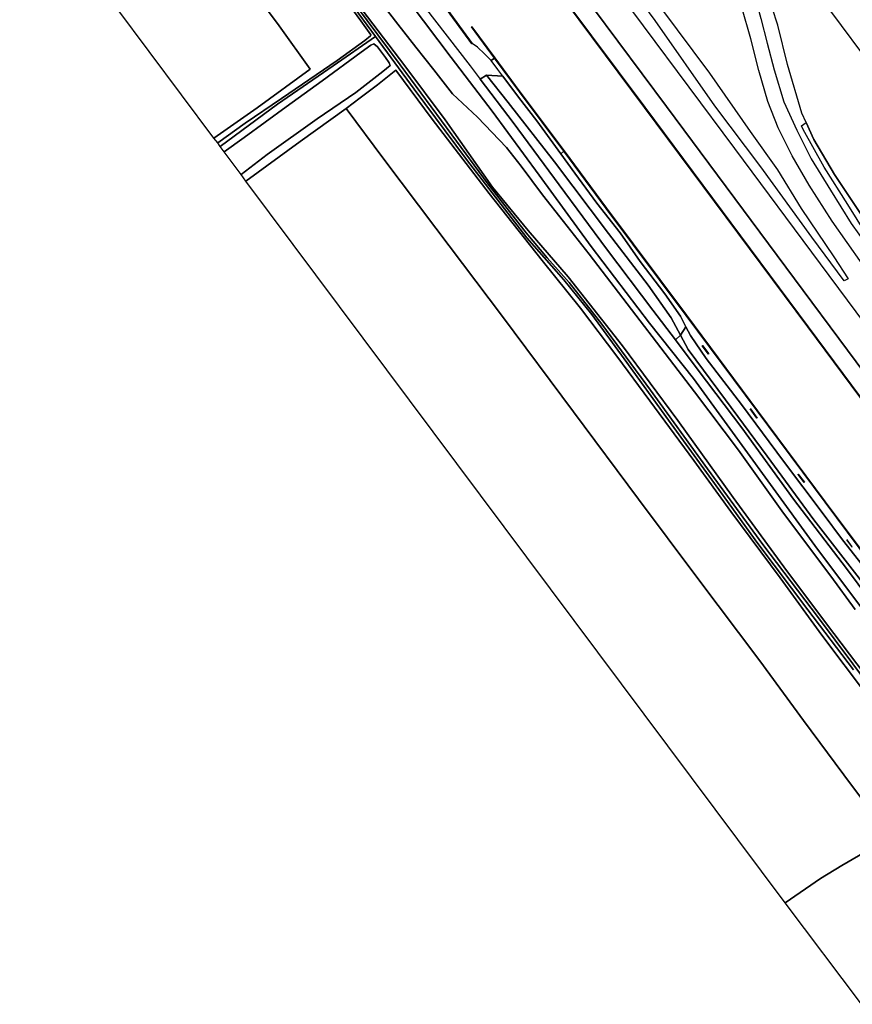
# Model space of a CAD drawing. Extents: x -26035517 to 31750492, y -9237385 to 8160032.
# Tile 268 of 298: x 28239543 to 28460222, y -4784648 to -4523683. Entities that reach past the tile are written whole.
import ezdxf

# ---------------------------------------------------------------- set-up
doc = ezdxf.new("R2010")
doc.units = 0
doc.layers.add('T-25', color=7, linetype='CONTINUOUS')

msp = doc.modelspace()

# ---------------------------------------------------------------- linework, layer by layer
at = {"layer": 'T-25', "color": 9}
for points in [[(28348281, -4400897, 13309), (28357870, -4413837, 13399), (28368183, -4427275, 13399), (28380854, -4443375, 13445), (28395974, -4461534, 13420), (28405290, -4472671, 13465), (28412065, -4480148, 13523), (28417312, -4486364, 13564), (28421504, -4491759, 13630), (28425646, -4497665, 13671), (28428516, -4502560, 13646), (28431238, -4508600, 13646), (28433957, -4515781, 13642), (28435973, -4523360, 13617), (28437687, -4529874, 13597), (28439554, -4536965, 13556), (28442036, -4545460, 13502), (28445479, -4552986, 13461), (28449335, -4560593, 13465), (28454451, -4568908, 13494), (28459941, -4577689, 13547), (28463976, -4583374, 13593), (28467356, -4588136, 13638), (28467460, -4588290, 13638)], [(28325423, -4418878, 14152), (28336530, -4433848, 14152), (28354805, -4458333, 14181), (28379178, -4491000, 14144), (28404773, -4525330, 14115), (28428972, -4557859, 14115), (28451664, -4588431, 14053), (28468349, -4610777, 14049), (28490360, -4640355, 14061), (28515628, -4674354, 14136), (28533047, -4697787, 14074), (28546819, -4716298, 14075)], [(28319298, -4423637, 14148), (28341872, -4453923, 14123), (28364593, -4484496, 14136), (28391630, -4520723, 14111), (28410987, -4546727, 14107), (28440267, -4586214, 14061), (28463548, -4617472, 14024), (28480204, -4639763, 13975), (28506410, -4674949, 14078), (28524336, -4698890, 14041), (28540873, -4721122, 14051)], [(28315582, -4426506, 13087), (28345494, -4466706, 12988), (28377228, -4509385, 13074), (28405218, -4546897, 13066), (28448473, -4605095, 13079), (28471469, -4636002, 13062), (28512965, -4691707, 13140), (28537007, -4724213, 13108)], [(28409399, -4520463, 13227), (28422341, -4537833, 13033), (28433168, -4553287, 12996), (28440430, -4563474, 13218), (28446625, -4573709, 13428), (28455298, -4586549, 13445), (28459137, -4592406, 13445), (28458051, -4592884, 13848), (28449509, -4581315, 13955), (28435946, -4562717, 13955), (28423753, -4546522, 13913), (28407943, -4523873, 13922), (28392540, -4502840, 13979)], [(28377188, -4509415, 12690), (28405178, -4546927, 12690), (28448433, -4605125, 12690), (28471429, -4636032, 12690)], [(28460494, -4695954, 11274), (28448412, -4680073, 11274), (28435189, -4662476, 11274), (28422974, -4645639, 11274), (28411541, -4629785, 11274), (28399721, -4613540, 11274), (28391196, -4601851, 11274), (28383739, -4592665, 11274), (28373945, -4581456, 11274), (28357982, -4560758, 11274), (28344137, -4542074, 11274), (28333813, -4528153, 11274), (28325009, -4515995, 11274)], [(28464759, -4700288, 11274), (28451221, -4682254, 11274), (28436548, -4662788, 11274), (28421826, -4642719, 11274), (28406696, -4621889, 11274), (28393816, -4604361, 11274), (28385182, -4593311, 11274), (28379385, -4586806, 11274), (28373817, -4580203, 11274), (28363701, -4567260, 11274), (28354104, -4554159, 11274), (28340383, -4535613, 11274), (28325713, -4515815, 11274)], [(28325713, -4515815, 11274), (28340383, -4535613, 11274), (28354104, -4554159, 11274), (28363701, -4567260, 11274), (28373817, -4580203, 11274), (28379385, -4586806, 11274), (28385182, -4593311, 11274), (28393816, -4604361, 11274), (28406696, -4621889, 11274), (28421826, -4642719, 11274), (28436548, -4662788, 11274), (28451221, -4682254, 11274), (28464759, -4700288, 11274)], [(28460976, -4679987, 14131), (28454555, -4671181, 14148), (28442007, -4654436, 14136), (28430074, -4637817, 14164), (28418387, -4622332, 14152), (28410645, -4612172, 14214), (28401670, -4600491, 14251), (28390511, -4585863, 14242), (28383689, -4577178, 14263), (28378121, -4570062, 14329), (28372415, -4562531, 14337), (28368594, -4557584, 14399), (28360887, -4549554, 14415), (28354213, -4543355, 14423), (28349282, -4537013, 14473), (28344508, -4530999, 14440), (28339738, -4524840, 14448), (28333162, -4516181, 14460)], [(28333162, -4516181, 14460), (28339738, -4524840, 14448), (28344508, -4530999, 14440), (28349282, -4537013, 14473), (28354213, -4543355, 14423), (28360887, -4549554, 14415), (28368594, -4557584, 14399), (28372415, -4562531, 14337), (28378121, -4570062, 14329), (28383689, -4577178, 14263), (28390511, -4585863, 14242), (28401670, -4600491, 14251), (28410645, -4612172, 14214), (28418387, -4622332, 14152), (28430074, -4637817, 14164), (28442007, -4654436, 14136), (28454555, -4671181, 14148), (28460976, -4679987, 14131)], [(28359445, -4530044, 12622), (28348683, -4515180, 12836)], [(28468010, -4671526, 12690), (28453066, -4651506, 12690), (28435117, -4627330, 12690), (28416244, -4602019, 12690), (28395084, -4573622, 12690), (28383821, -4558484, 12690), (28372116, -4542763, 12690), (28365484, -4533787, 12690), (28359403, -4525560, 12690), (28359323, -4525620, 12690), (28365404, -4533847, 12690), (28364465, -4534527, 12690), (28362721, -4532708, 12690), (28360867, -4530992, 12690), (28359485, -4530015, 12690), (28348723, -4515151, 12690)], [(28328904, -4519226, 12593), (28341613, -4535921, 12770), (28352324, -4550243, 12865), (28364897, -4568096, 12877), (28374267, -4579547, 12865), (28384911, -4591812, 12840), (28399298, -4610137, 12807), (28414021, -4629917, 12832), (28428638, -4650309, 12848), (28442746, -4669703, 12828), (28455347, -4686398, 12820), (28469715, -4705405, 12795)], [(28469715, -4705405, 12795), (28455347, -4686398, 12820), (28442746, -4669703, 12828), (28428638, -4650309, 12848), (28414021, -4629917, 12832), (28399298, -4610137, 12807), (28384911, -4591812, 12840), (28374267, -4579547, 12865), (28364897, -4568096, 12877), (28352324, -4550243, 12865), (28341613, -4535921, 12770), (28328904, -4519226, 12593)], [(28343020, -4519316, 14407), (28353888, -4533708, 14296), (28364773, -4547890, 14288), (28377199, -4564854, 14263), (28391021, -4583823, 14123), (28406505, -4604150, 14144), (28418126, -4618765, 14082), (28427090, -4631036, 14111), (28437848, -4645891, 14078), (28451039, -4664043, 14045), (28463800, -4681044, 13955)], [(28463800, -4681044, 13955), (28451039, -4664043, 14045), (28437848, -4645891, 14078), (28427090, -4631036, 14111), (28418126, -4618765, 14082), (28406505, -4604150, 14144), (28391021, -4583823, 14123), (28377199, -4564854, 14263), (28364773, -4547890, 14288), (28353888, -4533708, 14296), (28343020, -4519316, 14407)], [(28509638, -4746482, 14178), (28505663, -4741113, 14296), (28498191, -4730672, 14205), (28492754, -4722552, 14160), (28486982, -4713675, 14090), (28479821, -4703072, 14090), (28471231, -4691074, 14045), (28463800, -4681044, 13955), (28451039, -4664043, 14045), (28437848, -4645891, 14078), (28427090, -4631036, 14111), (28418126, -4618765, 14082), (28406505, -4604150, 14144), (28391021, -4583823, 14123), (28377199, -4564854, 14263), (28364773, -4547890, 14288), (28353888, -4533708, 14296), (28343020, -4519316, 14407)], [(28346743, -4520167, 14312), (28358917, -4535950, 14296), (28361595, -4539449, 14306), (28370358, -4550897, 14337), (28382544, -4567440, 14210), (28395073, -4584421, 14177), (28407363, -4600667, 14111), (28413339, -4608571, 14066), (28419361, -4616536, 14020), (28430911, -4631886, 14004), (28444634, -4650739, 13996), (28458702, -4669146, 14000), (28464838, -4677436, 14000)], [(28346743, -4520167, 14312), (28358917, -4535950, 14296), (28361595, -4539449, 14306), (28370358, -4550897, 14337), (28382544, -4567440, 14210), (28395073, -4584421, 14177), (28407363, -4600667, 14111), (28413339, -4608571, 14066), (28419361, -4616536, 14020), (28430911, -4631886, 14004), (28444634, -4650739, 13996), (28458702, -4669146, 14000), (28464838, -4677436, 14000), (28470497, -4685080, 14000), (28482810, -4702514, 14094), (28484183, -4704601, 14106), (28493439, -4718672, 14189), (28501170, -4730810, 14267), (28507736, -4739897, 14275), (28511468, -4745001, 14166)], [(28462806, -4588425, 13535), (28454867, -4577089, 13523), (28448820, -4567513, 13572), (28444288, -4559792, 13572), (28440549, -4552352, 13552), (28437833, -4545387, 13593), (28435474, -4537170, 13576), (28433350, -4528778, 13564), (28430933, -4520439, 13539)], [(28550867, -4713044, 13620), (28546974, -4707702, 13621), (28536463, -4693241, 13621), (28524969, -4677441, 13568), (28513310, -4661107, 13584), (28501168, -4644071, 13527), (28491290, -4629981, 13494), (28481823, -4616472, 13502), (28472907, -4603524, 13543), (28462806, -4588425, 13535), (28454867, -4577089, 13523), (28448820, -4567513, 13572), (28444288, -4559792, 13572), (28440549, -4552352, 13552), (28437833, -4545387, 13593), (28435474, -4537170, 13576), (28433350, -4528778, 13564), (28430933, -4520439, 13539)], [(28435973, -4523360, 13617), (28437687, -4529874, 13597), (28439554, -4536965, 13556), (28442036, -4545460, 13502), (28445479, -4552986, 13461), (28449335, -4560593, 13465), (28454451, -4568908, 13494), (28459941, -4577689, 13547), (28463976, -4583374, 13593)], [(28474239, -4680021, 13161), (28467970, -4671556, 13255), (28453026, -4651536, 13321), (28435077, -4627360, 13284), (28416204, -4602049, 13243), (28395044, -4573652, 13181), (28372076, -4542793, 13177), (28359363, -4525590, 13214)], [(28464217, -4702854, 12737), (28452147, -4686799, 12869), (28441059, -4671644, 12881), (28428020, -4654037, 12844), (28418184, -4640539, 12857), (28406514, -4624688, 12861), (28397792, -4612831, 12857), (28388215, -4600157, 12894), (28378035, -4587483, 12844), (28363967, -4569764, 12807), (28348877, -4550005, 12778), (28339218, -4537051, 12766), (28334393, -4540905, 12737), (28329760, -4544395, 12758), (28326046, -4547257, 12774), (28313923, -4555954, 12778), (28299509, -4566445, 12762), (28298240, -4564678, 13079), (28305096, -4559405, 13116), (28318416, -4549950, 13140), (28328671, -4542966, 13116), (28335808, -4537387, 13124), (28337722, -4535801, 13091), (28337511, -4535127, 13103), (28336457, -4533702, 13124), (28334395, -4530900, 13107), (28333390, -4530067, 13107), (28332590, -4530425, 13091), (28330011, -4532271, 13091), (28319745, -4539909, 13103), (28310208, -4546765, 13116), (28299046, -4554939, 13132), (28293754, -4558743, 13103), (28292706, -4557315, 12449), (28307917, -4546114, 12388), (28322612, -4535894, 12400), (28333813, -4528153, 11274), (28344137, -4542074, 11274), (28357982, -4560758, 11274), (28373945, -4581456, 11274), (28383739, -4592665, 11274), (28391196, -4601851, 11274), (28399721, -4613540, 11274), (28411541, -4629785, 11274), (28422974, -4645639, 11274), (28435189, -4662476, 11274), (28448412, -4680073, 11274), (28460494, -4695954, 11274)], [(28469986, -4739792, 12750), (28460042, -4726582, 12721), (28447309, -4709398, 12865), (28435681, -4693578, 12811), (28419052, -4671441, 12807), (28403590, -4650730, 12807), (28386363, -4627578, 12902), (28367516, -4602319, 12926), (28349865, -4578903, 12820), (28336053, -4560657, 12787), (28326046, -4547257, 12774), (28329760, -4544395, 12758), (28334393, -4540905, 12737), (28339218, -4537051, 12766), (28348877, -4550005, 12778), (28363967, -4569764, 12807), (28378035, -4587483, 12844), (28388215, -4600157, 12894), (28397792, -4612831, 12857), (28406514, -4624688, 12861), (28418184, -4640539, 12857), (28428020, -4654037, 12844), (28441059, -4671644, 12881), (28452147, -4686799, 12869), (28464217, -4702854, 12737)], [(28367588, -4538642, 12622), (28363311, -4538358, 14350), (28361595, -4539449, 14306)], [(28446757, -4551773, 13388), (28447990, -4550894, 12843)], [(28462852, -4668173, 12690), (28457654, -4661562, 12690), (28452204, -4654292, 12690), (28442016, -4640678, 12690), (28430848, -4625681, 12690), (28421520, -4613509, 12690), (28417303, -4607359, 12690), (28416117, -4605050, 12690), (28414688, -4602270, 12690), (28410512, -4596328, 12690), (28404020, -4587770, 12690), (28398714, -4580133, 12690), (28392516, -4572312, 12690), (28386707, -4564363, 12690), (28382973, -4559279, 12690), (28383741, -4558544, 12690), (28395004, -4573682, 12690), (28416164, -4602079, 12690), (28435037, -4627390, 12690), (28452986, -4651566, 12690), (28467930, -4671586, 12690)], [(28459137, -4592406, 13445), (28458051, -4592884, 13848)], [(28413339, -4608571, 14066), (28414709, -4607315, 14190), (28416117, -4605050, 12690)], [(28422183, -4612288, 13223), (28420473, -4610063, 13223)], [(28434922, -4629302, 13235), (28433215, -4626817, 13235)], [(28447478, -4646297, 13239), (28445869, -4644162, 13223)], [(28460179, -4663385, 13239), (28458789, -4661548, 13239)]]:
    msp.add_polyline3d(points, dxfattribs=at)
for points in [[(28546819, -4716298, 14075), (28540873, -4721122, 14051), (28524336, -4698890, 14041), (28506410, -4674949, 14078), (28480204, -4639763, 13975), (28463548, -4617472, 14024), (28440267, -4586214, 14061), (28410987, -4546727, 14107), (28391630, -4520723, 14111), (28364593, -4484496, 14136), (28341872, -4453923, 14123), (28319298, -4423637, 14148), (28325423, -4418878, 14152), (28336530, -4433848, 14152), (28354805, -4458333, 14181), (28379178, -4491000, 14144), (28404773, -4525330, 14115), (28428972, -4557859, 14115), (28451664, -4588431, 14053), (28468349, -4610777, 14049), (28490360, -4640355, 14061), (28515628, -4674354, 14136), (28533047, -4697787, 14074)], [(28536968, -4724245, 12690), (28512925, -4691737, 12690), (28471429, -4636032, 12690), (28448433, -4605125, 12690), (28405178, -4546927, 12690), (28377188, -4509415, 12690), (28345454, -4466736, 12690), (28315521, -4426508, 12690), (28315601, -4426448, 13087), (28345534, -4466676, 12988), (28377268, -4509355, 13074), (28405258, -4546867, 13066), (28448513, -4605065, 13079), (28471509, -4635972, 13062), (28513005, -4691677, 13140), (28537046, -4724181, 13108)], [(28291030, -4555065, 12548), (28302500, -4547073, 12556), (28316524, -4536757, 12565), (28308309, -4525326, 12503), (28285155, -4494138, 12474), (28264782, -4466391, 12314), (28278632, -4455410, 12437), (28285033, -4464160, 12486), (28295786, -4478694, 12486), (28308165, -4495231, 12515), (28320421, -4510915, 12544), (28329999, -4524015, 12577), (28332621, -4527712, 12548), (28332533, -4527929, 12552), (28331041, -4529192, 12593), (28323723, -4534484, 12622), (28308919, -4544532, 12622), (28299268, -4551101, 12602), (28292019, -4556313, 12569)], [(28292706, -4557315, 12449), (28292019, -4556313, 12569), (28299268, -4551101, 12602), (28308919, -4544532, 12622), (28323723, -4534484, 12622), (28331041, -4529192, 12593), (28332533, -4527929, 12552), (28332621, -4527712, 12548), (28329999, -4524015, 12577), (28320421, -4510915, 12544), (28308165, -4495231, 12515), (28295786, -4478694, 12486), (28285033, -4464160, 12486), (28278632, -4455410, 12437), (28279165, -4455060, 11274), (28288362, -4467558, 11274), (28299924, -4483141, 11274), (28312563, -4499638, 11274), (28325009, -4515995, 11274), (28333813, -4528153, 11274), (28322612, -4535894, 12400), (28307917, -4546114, 12388)], [(28291030, -4555065, 12548), (28239543, -4486099, 12478), (28264782, -4466391, 12314), (28285155, -4494138, 12474), (28308309, -4525326, 12503), (28316524, -4536757, 12565), (28302500, -4547073, 12556)], [(28447990, -4550894, 12843), (28446884, -4548445, 12799), (28443071, -4535549, 12778), (28440499, -4525099, 12766), (28437492, -4515817, 12717), (28433859, -4505571, 12688), (28431903, -4499939, 12676), (28430458, -4495038, 12626), (28427387, -4489872, 12371), (28438338, -4502854, 12363), (28454713, -4521807, 12416), (28496770, -4578357, 12811), (28492883, -4579853, 12787), (28484681, -4582426, 12857), (28479299, -4583765, 12972), (28475051, -4585069, 12996), (28472028, -4585590, 13005), (28469148, -4584163, 13025), (28463235, -4576385, 12996), (28455491, -4564697, 12959), (28450053, -4555460, 12926)], [(28359405, -4530073, 12622), (28348643, -4515209, 12836), (28348723, -4515151, 12690), (28359485, -4530015, 12690)], [(28383741, -4558544, 12690), (28372036, -4542823, 13177), (28365404, -4533847, 12690), (28359323, -4525620, 12690), (28359403, -4525560, 12690), (28365484, -4533787, 12690), (28372116, -4542763, 12690), (28383821, -4558484, 12690), (28395084, -4573622, 12690), (28416244, -4602019, 12690), (28435117, -4627330, 12690), (28453066, -4651506, 12690), (28468010, -4671526, 12690), (28474279, -4679991, 12690), (28474199, -4680051, 12690), (28467930, -4671586, 12690), (28452986, -4651566, 12690), (28435037, -4627390, 12690), (28416164, -4602079, 12690), (28395004, -4573682, 12690)], [(28298240, -4564678, 13079), (28293754, -4558743, 13103), (28299046, -4554939, 13132), (28310208, -4546765, 13116), (28319745, -4539909, 13103), (28330011, -4532271, 13091), (28332590, -4530425, 13091), (28333390, -4530067, 13107), (28334395, -4530900, 13107), (28336457, -4533702, 13124), (28337511, -4535127, 13103), (28337722, -4535801, 13091), (28335808, -4537387, 13124), (28328671, -4542966, 13116), (28318416, -4549950, 13140), (28305096, -4559405, 13116)], [(28367588, -4538642, 12622), (28366245, -4536842, 12622), (28364465, -4534527, 12690), (28365404, -4533847, 12690), (28372036, -4542823, 13177), (28383741, -4558544, 12690), (28382973, -4559279, 12690), (28376581, -4550447, 12622), (28371724, -4544182, 12622)], [(28361595, -4539449, 14306), (28363311, -4538358, 14350), (28368990, -4545629, 14329), (28381291, -4561377, 14255), (28395566, -4580355, 14123), (28406075, -4594082, 14103), (28412238, -4602704, 14181), (28414709, -4607315, 14190), (28413339, -4608571, 14066), (28407363, -4600667, 14111), (28395073, -4584421, 14177), (28382544, -4567440, 14210), (28370358, -4550897, 14337)], [(28367588, -4538642, 12622), (28371724, -4544182, 12622), (28376581, -4550447, 12622), (28382973, -4559279, 12690), (28386707, -4564363, 12690), (28392516, -4572312, 12690), (28398714, -4580133, 12690), (28404020, -4587770, 12690), (28410512, -4596328, 12690), (28414688, -4602270, 12690), (28416117, -4605050, 12690), (28414709, -4607315, 14190), (28412238, -4602704, 14181), (28406075, -4594082, 14103), (28395566, -4580355, 14123), (28381291, -4561377, 14255), (28368990, -4545629, 14329), (28363311, -4538358, 14350)], [(28442389, -4757709, 12931), (28299509, -4566445, 12762), (28313923, -4555954, 12778), (28326046, -4547257, 12774), (28336053, -4560657, 12787), (28349865, -4578903, 12820), (28367516, -4602319, 12926), (28386363, -4627578, 12902), (28403590, -4650730, 12807), (28419052, -4671441, 12807), (28435681, -4693578, 12811), (28447309, -4709398, 12865), (28460042, -4726582, 12721), (28469986, -4739792, 12750), (28466442, -4742345, 12633), (28464613, -4743662, 12573), (28457446, -4747866, 12791), (28451764, -4751305, 12992)], [(28447990, -4550894, 12843), (28450053, -4555460, 12926), (28455491, -4564697, 12959), (28463235, -4576385, 12996), (28469148, -4584163, 13025), (28472028, -4585590, 13005), (28475051, -4585069, 12996), (28479299, -4583765, 12972), (28484681, -4582426, 12857), (28492883, -4579853, 12787), (28496770, -4578357, 12811), (28498958, -4581383, 13210), (28495128, -4582339, 13214), (28486085, -4584713, 13260), (28479294, -4586379, 13399), (28473622, -4587638, 13560), (28470147, -4587035, 13568), (28467679, -4585349, 13642), (28464007, -4580650, 13601), (28458996, -4572644, 13498), (28452781, -4562814, 13457), (28447172, -4552758, 13375), (28446757, -4551773, 13388)], [(28465868, -4676970, 14044), (28462025, -4671664, 14086), (28450028, -4656266, 14078), (28437633, -4639360, 14086), (28426622, -4624439, 14156), (28416752, -4611128, 14197), (28414709, -4607315, 14190), (28416117, -4605050, 12690), (28417303, -4607359, 12690), (28421520, -4613509, 12690), (28430848, -4625681, 12690), (28442016, -4640678, 12690), (28452204, -4654292, 12690), (28457654, -4661562, 12690), (28462852, -4668173, 12690), (28467959, -4674753, 12690), (28469401, -4676745, 12690)], [(28413339, -4608571, 14066), (28414709, -4607315, 14190), (28416752, -4611128, 14197), (28426622, -4624439, 14156), (28437633, -4639360, 14086), (28450028, -4656266, 14078), (28462025, -4671664, 14086), (28465868, -4676970, 14044), (28464838, -4677436, 14000), (28458702, -4669146, 14000), (28444634, -4650739, 13996), (28430911, -4631886, 14004), (28419361, -4616536, 14020)], [(28422143, -4612318, 12690), (28420433, -4610093, 12690), (28420513, -4610033, 12690), (28422223, -4612258, 12690)], [(28434881, -4629330, 12690), (28433174, -4626845, 12690), (28433256, -4626789, 12690), (28434963, -4629274, 12690)], [(28447438, -4646327, 12690), (28445829, -4644192, 12690), (28445909, -4644132, 12690), (28447518, -4646267, 12690)], [(28458749, -4661578, 12690), (28460139, -4663415, 12690), (28460219, -4663355, 12690), (28458829, -4661518, 12690)], [(28484392, -4766991, 12530), (28462656, -4784648, 12846), (28442389, -4757709, 12931), (28451764, -4751305, 12992), (28457446, -4747866, 12791), (28464613, -4743662, 12573), (28466442, -4742345, 12633), (28471756, -4749063, 12503), (28479350, -4759407, 12495)]]:
    msp.add_polyline3d(points, close=True, dxfattribs=at)

doc.saveas('drawing.dxf')
